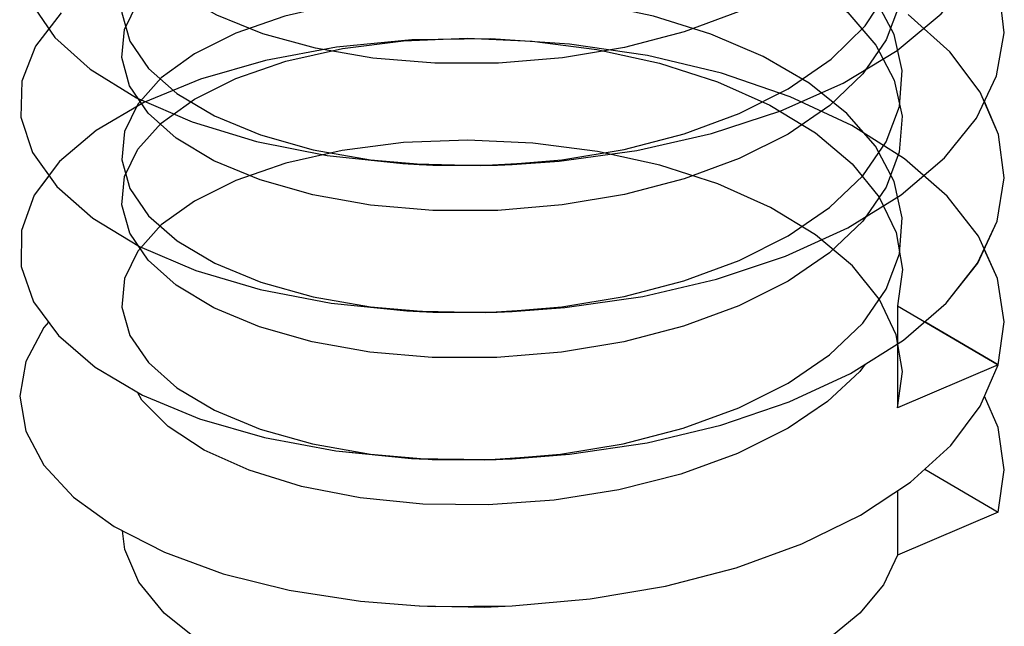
# Paper-space layout '005_EXP_CORICANT_PE_DRAWING_3_1' of a CAD drawing. Header units: millimetres. Extents: x 6 to 413, y 7 to 290.
# Tile 334 of 362: x 214.682 to 215.204, y 273.296 to 273.617. Entities that reach past the tile are written whole.
import ezdxf

# ---------------------------------------------------------------- set-up
doc = ezdxf.new("R2010")
doc.units = ezdxf.units.MM
doc.header["$LTSCALE"] = 23.1
doc.layers.get('0').update_dxf_attribs({"linetype": 'CONTINUOUS'})
doc.layers.add('124100000694A_M3X4P5_C_NI_BL38', color=7, linetype='CONTINUOUS')

# ---------------------------------------------------------------- blocks, each defined once
blk = doc.blocks.new('124100000694A_M3X4P5_C_NI_BL38', base_point=(214.94308, 273.75184))
at = {"layer": '124100000694A_M3X4P5_C_NI_BL38', "color": 7, "linetype": 'Continuous'}
for p, q in [((214.75014, 273.56738), (214.74487, 273.57518)), ((214.75013, 273.48946), (214.74486, 273.49725)), ((215.20086, 273.43401), (215.16186, 273.45684)), ((215.19131, 273.41216), (215.20086, 273.43401)), ((215.16193, 273.37885), (215.20086, 273.35607)), ((215.14753, 273.36746), (215.14753, 273.33329)), ((215.20086, 273.35607), (215.14753, 273.33329))]:
    blk.add_line(p, q, dxfattribs=at)
for points in [[(215.18931, 273.5648), (215.19999, 273.58706), (215.20404, 273.60986), (215.20134, 273.63286), (215.19352, 273.6516)], [(214.86937, 273.59648), (214.83884, 273.60175), (214.81102, 273.60943), (214.78665, 273.6193), (214.76654, 273.631), (214.75123, 273.64414)], [(215.14721, 273.60054), (215.17062, 273.61993), (215.18819, 273.64102)], [(215.08945, 273.63427), (215.06354, 273.62125), (215.03443, 273.61051), (215.00278, 273.60224), (214.96979, 273.59668), (214.936, 273.59385), (214.90213, 273.59379), (214.86937, 273.59648)], [(214.68838, 273.62546), (214.7008, 273.60742), (214.71949, 273.59063), (214.74395, 273.57558)], [(214.69756, 273.61213), (214.69041, 273.60284), (214.68321, 273.58424), (214.68269, 273.56524), (214.68891, 273.54647)], [(215.08557, 273.56854), (215.11862, 273.58329), (215.14721, 273.60054)], [(215.13075, 273.59061), (215.12914, 273.58827), (215.11161, 273.57147), (215.08945, 273.55633)], [(214.74395, 273.57558), (214.77349, 273.56275), (214.80759, 273.5524), (214.84514, 273.54498), (214.88517, 273.54069), (214.89388, 273.5402)], [(215.18995, 273.48787), (215.20032, 273.51015), (215.20407, 273.53305), (215.20104, 273.55602), (215.19349, 273.57351)], [(214.86806, 273.51871), (214.83743, 273.52412), (214.80955, 273.53199), (214.78509, 273.54212), (214.7651, 273.55408), (214.75014, 273.56738)], [(214.94315, 273.54022), (214.96809, 273.542), (215.00933, 273.54767), (215.04884, 273.55658), (215.08557, 273.56854)], [(215.14933, 273.52411), (215.17228, 273.54365), (215.18931, 273.5648)], [(215.08945, 273.55633), (215.06349, 273.54329), (215.03435, 273.53254), (215.00275, 273.52429), (214.96972, 273.51873), (214.93554, 273.51589), (214.90116, 273.51588), (214.86806, 273.51871)], [(214.68891, 273.54647), (214.70174, 273.52845), (214.72081, 273.51172), (214.74561, 273.49679)], [(214.89388, 273.5402), (214.9264, 273.53969), (214.94315, 273.54022)], [(214.89425, 273.54018), (214.90104, 273.53983), (214.93535, 273.53982), (214.94313, 273.54022)], [(214.6976, 273.53426), (214.68983, 273.52387), (214.68298, 273.50515), (214.68288, 273.48613), (214.68946, 273.46749)], [(215.08814, 273.49159), (215.12104, 273.50662), (215.14933, 273.52411)], [(215.13068, 273.51258), (215.12904, 273.51021), (215.11147, 273.49342), (215.08945, 273.47838)], [(214.74561, 273.49679), (214.77547, 273.48409), (214.80965, 273.47396), (214.8472, 273.46673), (214.88726, 273.46262), (214.89401, 273.46225)], [(214.94315, 273.46228), (214.9711, 273.46436), (215.01241, 273.4703), (215.05158, 273.4794), (215.08814, 273.49159)], [(215.20086, 273.43401), (215.20407, 273.45687), (215.20054, 273.4798), (215.19344, 273.49538)], [(215.08945, 273.47838), (215.06338, 273.4653), (215.03403, 273.4545), (215.00243, 273.44628), (214.96931, 273.44074), (214.93508, 273.43793), (214.90073, 273.43796), (214.86769, 273.44081), (214.8371, 273.44625), (214.80928, 273.45414), (214.78494, 273.46425), (214.765, 273.47621), (214.75013, 273.48946)], [(215.15062, 273.4471), (215.17324, 273.4667), (215.18995, 273.48787)], [(214.68946, 273.46749), (214.70264, 273.44954), (214.72209, 273.43287), (214.74727, 273.41802), (214.77743, 273.40545), (214.81185, 273.39549), (214.84965, 273.38843), (214.89387, 273.38432)], [(214.89401, 273.46225), (214.92901, 273.46179), (214.94315, 273.46228)], [(214.8942, 273.46224), (214.90104, 273.46189), (214.93527, 273.46188), (214.94312, 273.46227)], [(214.69743, 273.45663), (214.6949, 273.45389), (214.6853, 273.43589), (214.68208, 273.41738), (214.6853, 273.39892), (214.69485, 273.38098), (214.71059, 273.36394), (214.73212, 273.34837)], [(214.9431, 273.38433), (214.97359, 273.38668), (215.01477, 273.3928), (215.05378, 273.40209), (215.09, 273.41439), (215.12261, 273.42952), (215.15062, 273.4471)], [(215.1303, 273.43435), (215.12747, 273.43048), (215.11037, 273.41461), (215.08945, 273.40044)], [(215.08945, 273.40044), (215.06269, 273.38706), (215.03252, 273.37608), (214.99978, 273.36779), (214.96542, 273.36233), (214.93043, 273.35982), (214.89579, 273.36026), (214.86251, 273.36359), (214.83153, 273.36963), (214.80375, 273.37818), (214.77994, 273.38891), (214.7608, 273.40147), (214.74688, 273.41543), (214.74453, 273.41964)], [(215.20086, 273.35607), (215.20407, 273.3784), (215.20085, 273.40081), (215.19359, 273.41738)], [(214.9431, 273.30639), (214.98457, 273.31003), (215.02437, 273.31681), (215.06192, 273.32657), (215.09665, 273.33917), (215.12776, 273.35443), (215.15433, 273.37194), (215.17567, 273.39133), (215.19131, 273.41216)], [(214.89387, 273.38432), (214.93157, 273.38391), (214.9431, 273.38433)], [(214.89406, 273.38431), (214.92832, 273.38371), (214.94309, 273.38433)], [(214.73212, 273.34837), (214.75882, 273.33474), (214.79001, 273.32341), (214.82495, 273.31469), (214.86277, 273.30884), (214.89387, 273.30638)], [(215.08945, 273.27629), (215.06234, 273.26489), (215.03174, 273.25596), (214.99855, 273.24977), (214.96372, 273.2465), (214.9283, 273.24624), (214.8933, 273.24902), (214.85977, 273.25473), (214.82867, 273.26322), (214.80093, 273.27424), (214.77735, 273.28747), (214.75863, 273.30251), (214.74531, 273.31892), (214.73778, 273.33623), (214.73651, 273.34613)], [(215.14753, 273.33328), (215.13995, 273.3175), (215.12752, 273.3025), (215.11055, 273.28865), (215.08945, 273.27629)], [(214.89387, 273.30638), (214.90259, 273.30604), (214.9431, 273.30639)], [(214.89406, 273.30637), (214.92831, 273.30576), (214.94309, 273.30639)]]:
    blk.add_lwpolyline(points, dxfattribs=at)

psp = doc.layouts.new('005_EXP_CORICANT_PE_DRAWING_3_1')

# ---------------------------------------------------------------- linework, layer by layer
at = {"color": 2, "linetype": 'Continuous'}
psp.add_line((215.14753, 273.46523), (215.14753, 273.41123), dxfattribs=at)
at = {"color": 6, "linetype": 'Continuous'}
for p, q in [((215.14753, 273.46523), (215.20086, 273.43401)), ((215.20086, 273.43401), (215.14753, 273.41123))]:
    psp.add_line(p, q, dxfattribs=at)
at = {"color": 2, "linetype": 'Continuous'}
for points in [[(215.08945, 273.58027), (215.11228, 273.59597), (215.13031, 273.61359), (215.14267, 273.63245), (215.14909, 273.65185), (215.14953, 273.67161), (215.14394, 273.69124), (215.13245, 273.71014), (215.1156, 273.72765), (215.09351, 273.74369), (215.06693, 273.75766), (215.03705, 273.76906)], [(214.79671, 273.74167), (214.82269, 273.75064), (214.85205, 273.75734), (214.8839, 273.76152), (214.91721, 273.76298), (214.95156, 273.76164), (214.98569, 273.75745), (215.01859, 273.75047), (215.04935, 273.74087), (215.07715, 273.72886), (215.10125, 273.71471), (215.12104, 273.69877), (215.13598, 273.6814), (215.14569, 273.663), (215.1499, 273.644), (215.14848, 273.62487), (215.14152, 273.60622), (215.12912, 273.58824), (215.11159, 273.57146), (215.08945, 273.55633)], [(215.08945, 273.50233), (215.11141, 273.51732), (215.12902, 273.53413), (215.1415, 273.55218), (215.14847, 273.57084), (215.14991, 273.58993), (215.14565, 273.60912), (215.13575, 273.62773), (215.1207, 273.6451), (215.10069, 273.6611), (215.07629, 273.67529), (215.04849, 273.68719), (215.01804, 273.69662), (214.98508, 273.70355), (214.9508, 273.70771), (214.91665, 273.70898), (214.88357, 273.70749), (214.85184, 273.70331), (214.82265, 273.69663), (214.79671, 273.68767)], [(214.79671, 273.68767), (214.77474, 273.67676), (214.75714, 273.66406), (214.74465, 273.65013), (214.73769, 273.63554), (214.73624, 273.62055), (214.7405, 273.60553), (214.75036, 273.59108), (214.7654, 273.57781), (214.78534, 273.56594), (214.80974, 273.55587), (214.83758, 273.54803), (214.86805, 273.54265), (214.90104, 273.53983), (214.93535, 273.53982), (214.96951, 273.54265), (215.00256, 273.5482), (215.03432, 273.55647), (215.06349, 273.56723), (215.08945, 273.58027)], [(215.08945, 273.63427), (215.06354, 273.62125), (215.03444, 273.61051), (215.00278, 273.60224), (214.96979, 273.59668), (214.936, 273.59385), (214.90213, 273.59378), (214.86937, 273.59648), (214.83884, 273.60174), (214.81103, 273.60943), (214.78665, 273.6193), (214.76654, 273.631), (214.75122, 273.64413), (214.74102, 273.65847), (214.73636, 273.67343), (214.73738, 273.6884)], [(214.79671, 273.66373), (214.82272, 273.6727), (214.85197, 273.67939), (214.88356, 273.68354), (214.91664, 273.68504), (214.95085, 273.68376), (214.98521, 273.67959), (215.01828, 273.67261), (215.04889, 273.6631), (215.07672, 273.65113), (215.10113, 273.63686), (215.1211, 273.62077), (215.13602, 273.60341), (215.14577, 273.58485), (215.14993, 273.5657), (215.14842, 273.5467), (215.14146, 273.52817), (215.12903, 273.51021), (215.11147, 273.49342), (215.08945, 273.47839)], [(215.08945, 273.55633), (215.06349, 273.54328), (215.03435, 273.53254), (215.00275, 273.52429), (214.96972, 273.51873), (214.93554, 273.51589), (214.90116, 273.51588), (214.86806, 273.5187), (214.83744, 273.52412), (214.80955, 273.53199), (214.78509, 273.54212), (214.7651, 273.55408), (214.75015, 273.56738), (214.74037, 273.58184), (214.73623, 273.59685), (214.73773, 273.61176), (214.7447, 273.62625), (214.75712, 273.64011), (214.77469, 273.65278), (214.79671, 273.66373)], [(215.08945, 273.42439), (215.11145, 273.4394), (215.12903, 273.45621), (215.14149, 273.47423), (215.14846, 273.49285), (215.14991, 273.51195), (215.14564, 273.5312), (215.13574, 273.54982), (215.12067, 273.56718), (215.10062, 273.58321), (215.07622, 273.59738), (215.04849, 273.60925), (215.01807, 273.61867), (214.98521, 273.62559), (214.95101, 273.62975), (214.91687, 273.63104), (214.88371, 273.62956), (214.85201, 273.6254), (214.82269, 273.61869), (214.79671, 273.60973)], [(214.79671, 273.60973), (214.77473, 273.59881), (214.75713, 273.58612), (214.74466, 273.57219), (214.73769, 273.55762), (214.73625, 273.54262), (214.74051, 273.52754), (214.75043, 273.51307), (214.76549, 273.4998), (214.78553, 273.48791), (214.80993, 273.47785), (214.83769, 273.47006), (214.86813, 273.4647), (214.90104, 273.46189), (214.93527, 273.46188), (214.96942, 273.4647), (215.00254, 273.47025), (215.03426, 273.47851), (215.06349, 273.48929), (215.08945, 273.50233)], [(214.79671, 273.58578), (214.82324, 273.59491), (214.85326, 273.60167), (214.88554, 273.60577), (214.91933, 273.6071), (214.95371, 273.60558), (214.98805, 273.60117), (215.02129, 273.59388), (215.0521, 273.58396), (215.07985, 273.57159), (215.10391, 273.55697), (215.12339, 273.54057), (215.13771, 273.52292), (215.14675, 273.50408), (215.15006, 273.48462), (215.14753, 273.46523)], [(215.08945, 273.47839), (215.06338, 273.46529), (215.03403, 273.4545), (215.00243, 273.44628), (214.96931, 273.44074), (214.93508, 273.43792), (214.90073, 273.43796), (214.86769, 273.44081), (214.8371, 273.44625), (214.80928, 273.45413), (214.78495, 273.46425), (214.765, 273.47621), (214.75013, 273.48945), (214.74039, 273.50386), (214.73623, 273.51887), (214.73772, 273.53381), (214.74469, 273.54829), (214.75711, 273.56215), (214.77468, 273.57483), (214.79671, 273.58578)], [(215.14753, 273.41123), (215.15007, 273.43055), (215.14682, 273.44987), (215.13787, 273.46868), (215.12352, 273.48645), (215.10405, 273.50288), (215.08004, 273.51749), (215.05223, 273.52991), (215.02138, 273.53985), (214.98837, 273.54711), (214.95407, 273.55155), (214.91945, 273.5531), (214.88556, 273.55177), (214.85313, 273.54765), (214.8232, 273.5409), (214.79671, 273.53179)], [(214.79671, 273.53179), (214.77469, 273.52084), (214.75717, 273.50821), (214.74472, 273.49434), (214.7377, 273.47972), (214.73626, 273.46461), (214.74051, 273.44961), (214.75035, 273.43522), (214.76544, 273.42189), (214.78537, 273.41005), (214.80955, 273.40004), (214.83735, 273.3922), (214.86799, 273.38677), (214.90069, 273.38397), (214.9346, 273.38391), (214.96876, 273.38667), (215.00198, 273.39219), (215.03383, 273.40044), (215.06329, 273.41126), (215.08945, 273.42439)]]:
    psp.add_lwpolyline(points, dxfattribs=at)
at = {"color": 6, "linetype": 'Continuous'}
for points in [[(214.70408, 273.62059), (214.6904, 273.60284), (214.68321, 273.58424), (214.68268, 273.56525), (214.68891, 273.54647), (214.70173, 273.52845), (214.72081, 273.51172), (214.74561, 273.49679), (214.77547, 273.48409), (214.80965, 273.47396), (214.8472, 273.46673), (214.88726, 273.46262), (214.92901, 273.46179), (214.9711, 273.46436), (215.01241, 273.4703), (215.05158, 273.4794), (215.08814, 273.49159), (215.12104, 273.50662), (215.14934, 273.52411), (215.17228, 273.54365), (215.18932, 273.5648), (215.19999, 273.58706), (215.20404, 273.60986), (215.20135, 273.63287)], [(214.68838, 273.62546), (214.7008, 273.60742), (214.71949, 273.59063), (214.74395, 273.57558), (214.77349, 273.56275), (214.80759, 273.5524), (214.84514, 273.54498), (214.88517, 273.54069), (214.9264, 273.53969), (214.96809, 273.542), (215.00933, 273.54767), (215.04885, 273.55658), (215.08557, 273.56854), (215.11862, 273.58329), (215.14721, 273.60054), (215.17062, 273.61993)], [(215.20086, 273.43401), (215.20407, 273.45687), (215.20055, 273.47981), (215.19034, 273.50219), (215.17382, 273.5234), (215.15119, 273.54317), (215.12317, 273.56087), (215.09047, 273.57611), (215.05417, 273.58849), (215.01492, 273.59786), (214.97363, 273.60401), (214.93161, 273.60678), (214.89004, 273.60617), (214.84997, 273.60229), (214.81231, 273.59531), (214.77797, 273.58542), (214.74781, 273.57294), (214.7227, 273.55825), (214.70322, 273.54177), (214.68983, 273.52387), (214.68298, 273.50515), (214.68288, 273.48613), (214.68945, 273.46749), (214.70263, 273.44954), (214.72209, 273.43287), (214.74727, 273.41802), (214.77743, 273.40545), (214.81185, 273.39549), (214.84965, 273.38843), (214.88977, 273.38453), (214.93157, 273.38391), (214.97359, 273.38668), (215.01477, 273.3928), (215.05378, 273.40209), (215.09, 273.41439), (215.12261, 273.42952), (215.15062, 273.4471), (215.17324, 273.4667), (215.18996, 273.48787), (215.20032, 273.51015), (215.20407, 273.53305), (215.20105, 273.55602), (215.19136, 273.57845), (215.17525, 273.59981), (215.15306, 273.61971)]]:
    psp.add_lwpolyline(points, dxfattribs=at)

# ---------------------------------------------------------------- block references
at = {"layer": '124100000694A_M3X4P5_C_NI_BL38'}
psp.add_blockref('124100000694A_M3X4P5_C_NI_BL38', (214.94308, 273.75184), dxfattribs=at)

doc.saveas('drawing.dxf')
